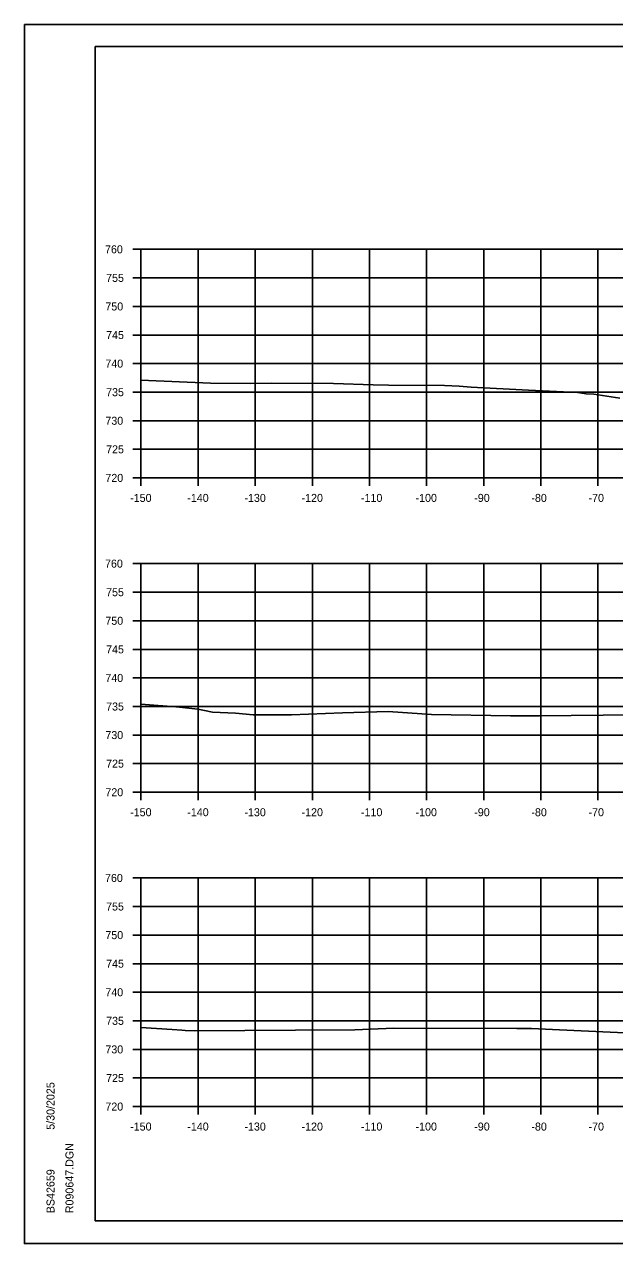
# Model space of a CAD drawing. Extents: x 1202951 to 1376887, y 378065 to 728038.
# Drawn here: x 1369946.3 to 1370049.6, y 380684.9 to 380898.2 of the extents above; entities that cross this region are included whole.
import ezdxf

# ---------------------------------------------------------------- set-up
doc = ezdxf.new("R2010")
doc.units = 0
for name, color, linetype in [('R_Axis', 7, 'Continuous'), ('R_Axis Annot', 7, 'Continuous'), ('R_Exist Surface', 7, 'Continuous'), ('R_Grid', 7, 'Continuous'), ('R_No Plot', 7, 'Continuous')]:
    doc.layers.add(name, color=color, linetype=linetype)

msp = doc.modelspace()

# ---------------------------------------------------------------- linework, layer by layer
at = {"layer": 'R_Axis'}
for p, q in [((1369965.3, 380858.86), (1369966.7, 380858.86)), ((1369966.7, 380818.86), (1369966.7, 380858.86)), ((1369965.3, 380853.86), (1369966.7, 380853.86)), ((1369965.3, 380848.86), (1369966.7, 380848.86)), ((1369965.3, 380843.86), (1369966.7, 380843.86)), ((1369965.3, 380838.86), (1369966.7, 380838.86)), ((1369965.3, 380833.86), (1369966.7, 380833.86)), ((1369965.3, 380828.86), (1369966.7, 380828.86)), ((1369965.3, 380823.86), (1369966.7, 380823.86)), ((1369965.3, 380818.86), (1369966.7, 380818.86)), ((1369966.7, 380818.86), (1370266.7, 380818.86)), ((1369966.7, 380817.46), (1369966.7, 380818.86)), ((1369976.7, 380817.46), (1369976.7, 380818.86)), ((1369986.7, 380817.46), (1369986.7, 380818.86)), ((1369996.7, 380817.46), (1369996.7, 380818.86)), ((1370006.7, 380817.46), (1370006.7, 380818.86)), ((1370016.7, 380817.46), (1370016.7, 380818.86)), ((1370026.7, 380817.46), (1370026.7, 380818.86)), ((1370036.7, 380817.46), (1370036.7, 380818.86)), ((1370046.7, 380817.46), (1370046.7, 380818.86)), ((1369965.3, 380803.86), (1369966.7, 380803.86)), ((1369966.7, 380763.86), (1369966.7, 380803.86)), ((1369965.3, 380798.86), (1369966.7, 380798.86)), ((1369965.3, 380793.86), (1369966.7, 380793.86)), ((1369965.3, 380788.86), (1369966.7, 380788.86)), ((1369965.3, 380783.86), (1369966.7, 380783.86)), ((1369965.3, 380778.86), (1369966.7, 380778.86)), ((1369965.3, 380773.86), (1369966.7, 380773.86)), ((1369965.3, 380768.86), (1369966.7, 380768.86)), ((1369965.3, 380763.86), (1369966.7, 380763.86)), ((1369966.7, 380763.86), (1370266.7, 380763.86)), ((1369966.7, 380762.46), (1369966.7, 380763.86)), ((1369976.7, 380762.46), (1369976.7, 380763.86)), ((1369986.7, 380762.46), (1369986.7, 380763.86)), ((1369996.7, 380762.46), (1369996.7, 380763.86)), ((1370006.7, 380762.46), (1370006.7, 380763.86)), ((1370016.7, 380762.46), (1370016.7, 380763.86)), ((1370026.7, 380762.46), (1370026.7, 380763.86)), ((1370036.7, 380762.46), (1370036.7, 380763.86)), ((1370046.7, 380762.46), (1370046.7, 380763.86)), ((1369965.3, 380748.86), (1369966.7, 380748.86)), ((1369966.7, 380708.86), (1369966.7, 380748.86)), ((1369965.3, 380743.86), (1369966.7, 380743.86)), ((1369965.3, 380738.86), (1369966.7, 380738.86)), ((1369965.3, 380733.86), (1369966.7, 380733.86)), ((1369965.3, 380728.86), (1369966.7, 380728.86)), ((1369965.3, 380723.86), (1369966.7, 380723.86)), ((1369965.3, 380718.86), (1369966.7, 380718.86)), ((1369965.3, 380713.86), (1369966.7, 380713.86)), ((1369965.3, 380708.86), (1369966.7, 380708.86)), ((1369966.7, 380708.86), (1370266.7, 380708.86)), ((1369966.7, 380707.46), (1369966.7, 380708.86)), ((1369976.7, 380707.46), (1369976.7, 380708.86)), ((1369986.7, 380707.46), (1369986.7, 380708.86)), ((1369996.7, 380707.46), (1369996.7, 380708.86)), ((1370006.7, 380707.46), (1370006.7, 380708.86)), ((1370016.7, 380707.46), (1370016.7, 380708.86)), ((1370026.7, 380707.46), (1370026.7, 380708.86)), ((1370036.7, 380707.46), (1370036.7, 380708.86)), ((1370046.7, 380707.46), (1370046.7, 380708.86))]:
    msp.add_line(p, q, dxfattribs=at)
at = {"layer": 'R_Exist Surface'}
for points in [[(1369966.7, 380835.94), (1369978.89, 380835.45), (1369985.91, 380835.37), (1369989.56, 380835.42), (1370000.42, 380835.39), (1370007.34, 380835.14), (1370010.02, 380835.07), (1370019.83, 380835.01), (1370022.39, 380834.91), (1370024.49, 380834.75), (1370034.56, 380834.2), (1370043.12, 380833.81), (1370044.62, 380833.58), (1370046, 380833.52), (1370050.54, 380832.82)], [(1369966.7, 380779.25), (1369972.82, 380778.82), (1369972.86, 380778.82), (1369972.88, 380778.82), (1369972.92, 380778.81), (1369976.65, 380778.4), (1369977.84, 380778.16), (1369979.25, 380777.86), (1369983.23, 380777.68), (1369986.36, 380777.39), (1369993.05, 380777.42), (1370001.96, 380777.73), (1370009.99, 380777.99), (1370017.54, 380777.49), (1370031.41, 380777.24), (1370036.45, 380777.24), (1370053.17, 380777.41)], [(1369966.7, 380722.72), (1369972.16, 380722.32), (1369973.83, 380722.23), (1369974.44, 380722.19), (1369976.02, 380722.13), (1369993.76, 380722.2), (1370004.13, 380722.31), (1370010.98, 380722.57), (1370032.52, 380722.54), (1370035.04, 380722.5), (1370039.99, 380722.29), (1370053.91, 380721.67)]]:
    msp.add_lwpolyline(points, dxfattribs=at)
at = {"layer": 'R_Grid'}
for p, q in [((1369966.7, 380858.86), (1370266.7, 380858.86)), ((1369966.7, 380818.86), (1369966.7, 380858.86)), ((1369976.7, 380818.86), (1369976.7, 380858.86)), ((1369986.7, 380818.86), (1369986.7, 380858.86)), ((1369996.7, 380818.86), (1369996.7, 380858.86)), ((1370006.7, 380818.86), (1370006.7, 380858.86)), ((1370016.7, 380818.86), (1370016.7, 380858.86)), ((1370026.7, 380818.86), (1370026.7, 380858.86)), ((1370036.7, 380818.86), (1370036.7, 380858.86)), ((1370046.7, 380818.86), (1370046.7, 380858.86)), ((1369966.7, 380853.86), (1370266.7, 380853.86)), ((1369966.7, 380848.86), (1370266.7, 380848.86)), ((1369966.7, 380843.86), (1370266.7, 380843.86)), ((1369966.7, 380838.86), (1370266.7, 380838.86)), ((1369966.7, 380833.86), (1370266.7, 380833.86)), ((1369966.7, 380828.86), (1370266.7, 380828.86)), ((1369966.7, 380823.86), (1370266.7, 380823.86)), ((1369966.7, 380818.86), (1370266.7, 380818.86)), ((1369966.7, 380803.86), (1370266.7, 380803.86)), ((1369966.7, 380763.86), (1369966.7, 380803.86)), ((1369976.7, 380763.86), (1369976.7, 380803.86)), ((1369986.7, 380763.86), (1369986.7, 380803.86)), ((1369996.7, 380763.86), (1369996.7, 380803.86)), ((1370006.7, 380763.86), (1370006.7, 380803.86)), ((1370016.7, 380763.86), (1370016.7, 380803.86)), ((1370026.7, 380763.86), (1370026.7, 380803.86)), ((1370036.7, 380763.86), (1370036.7, 380803.86)), ((1370046.7, 380763.86), (1370046.7, 380803.86)), ((1369966.7, 380798.86), (1370266.7, 380798.86)), ((1369966.7, 380793.86), (1370266.7, 380793.86)), ((1369966.7, 380788.86), (1370266.7, 380788.86)), ((1369966.7, 380783.86), (1370266.7, 380783.86)), ((1369966.7, 380778.86), (1370266.7, 380778.86)), ((1369966.7, 380773.86), (1370266.7, 380773.86)), ((1369966.7, 380768.86), (1370266.7, 380768.86)), ((1369966.7, 380763.86), (1370266.7, 380763.86)), ((1369966.7, 380748.86), (1370266.7, 380748.86)), ((1369966.7, 380708.86), (1369966.7, 380748.86)), ((1369976.7, 380708.86), (1369976.7, 380748.86)), ((1369986.7, 380708.86), (1369986.7, 380748.86)), ((1369996.7, 380708.86), (1369996.7, 380748.86)), ((1370006.7, 380708.86), (1370006.7, 380748.86)), ((1370016.7, 380708.86), (1370016.7, 380748.86)), ((1370026.7, 380708.86), (1370026.7, 380748.86)), ((1370036.7, 380708.86), (1370036.7, 380748.86)), ((1370046.7, 380708.86), (1370046.7, 380748.86)), ((1369966.7, 380743.86), (1370266.7, 380743.86)), ((1369966.7, 380738.86), (1370266.7, 380738.86)), ((1369966.7, 380733.86), (1370266.7, 380733.86)), ((1369966.7, 380728.86), (1370266.7, 380728.86)), ((1369966.7, 380723.86), (1370266.7, 380723.86)), ((1369966.7, 380718.86), (1370266.7, 380718.86)), ((1369966.7, 380713.86), (1370266.7, 380713.86)), ((1369966.7, 380708.86), (1370266.7, 380708.86))]:
    msp.add_line(p, q, dxfattribs=at)
at = {"layer": 'R_No Plot'}
for p, q in [((1369946.3, 380898.22), (1370279.63, 380898.22)), ((1369958.7, 380894.32), (1370274.88, 380894.32)), ((1369958.7, 380688.86), (1369958.7, 380894.32)), ((1369958.7, 380688.86), (1369958.7, 380688.86)), ((1370274.88, 380688.86), (1369958.7, 380688.86)), ((1369946.3, 380684.88), (1370279.63, 380684.88))]:
    msp.add_line(p, q, dxfattribs=at)
for points in [[(1369946.29, 380898.22), (1370279.63, 380898.22), (1370279.63, 380684.88), (1369946.29, 380684.88)], [(1370192.62, 380894.32), (1370212.24, 380894.32), (1370212.24, 380884.44), (1370228.35, 380884.44), (1370251.55, 380884.44), (1370251.55, 380860.11), (1370274.88, 380860.11), (1370274.88, 380688.86), (1369958.7, 380688.86), (1369958.7, 380894.32)]]:
    msp.add_lwpolyline(points, close=True, dxfattribs=at)

# ---------------------------------------------------------------- texts
at = {"layer": 'R_Axis Annot'}
for s, p in [('760', (1369960.41, 380858.16)), ('755', (1369960.6, 380853.16)), ('750', (1369960.47, 380848.16)), ('745', (1369960.6, 380843.16)), ('740', (1369960.47, 380838.16)), ('735', (1369960.6, 380833.16)), ('730', (1369960.47, 380828.16)), ('725', (1369960.6, 380823.16)), ('720', (1369960.47, 380818.16)), ('-150', (1369964.81, 380814.66)), ('-140', (1369974.81, 380814.66)), ('-130', (1369984.81, 380814.66)), ('-120', (1369994.81, 380814.66)), ('-110', (1370005.21, 380814.66)), ('-100', (1370014.76, 380814.66)), ('-90', (1370025.04, 380814.66)), ('-80', (1370035.04, 380814.66)), ('-70', (1370045.04, 380814.66)), ('760', (1369960.41, 380803.16)), ('755', (1369960.6, 380798.16)), ('750', (1369960.47, 380793.16)), ('745', (1369960.6, 380788.16)), ('740', (1369960.47, 380783.16)), ('735', (1369960.6, 380778.16)), ('730', (1369960.47, 380773.16)), ('725', (1369960.6, 380768.16)), ('720', (1369960.47, 380763.16)), ('-150', (1369964.81, 380759.66)), ('-140', (1369974.81, 380759.66)), ('-130', (1369984.81, 380759.66)), ('-120', (1369994.81, 380759.66)), ('-110', (1370005.21, 380759.66)), ('-100', (1370014.76, 380759.66)), ('-90', (1370025.04, 380759.66)), ('-80', (1370035.04, 380759.66)), ('-70', (1370045.04, 380759.66)), ('760', (1369960.41, 380748.16)), ('755', (1369960.6, 380743.16)), ('750', (1369960.47, 380738.16)), ('745', (1369960.6, 380733.16)), ('740', (1369960.47, 380728.16)), ('735', (1369960.6, 380723.16)), ('730', (1369960.47, 380718.16)), ('725', (1369960.6, 380713.16)), ('720', (1369960.47, 380708.16)), ('-150', (1369964.81, 380704.66)), ('-140', (1369974.81, 380704.66)), ('-130', (1369984.81, 380704.66)), ('-120', (1369994.81, 380704.66)), ('-110', (1370005.21, 380704.66)), ('-100', (1370014.76, 380704.66)), ('-90', (1370025.04, 380704.66)), ('-80', (1370035.04, 380704.66)), ('-70', (1370045.04, 380704.66))]:
    msp.add_text(s, height=1.4, dxfattribs=at).set_placement(p)
at = {"layer": 'R_No Plot'}
for s, p in [('5/30/2025', (1369951.57, 380704.79)), ('R090647.DGN', (1369954.89, 380690.19)), ('BS42659', (1369951.57, 380690.19))]:
    msp.add_text(s, height=1.4, rotation=90, dxfattribs=at).set_placement(p)

doc.saveas('drawing.dxf')
